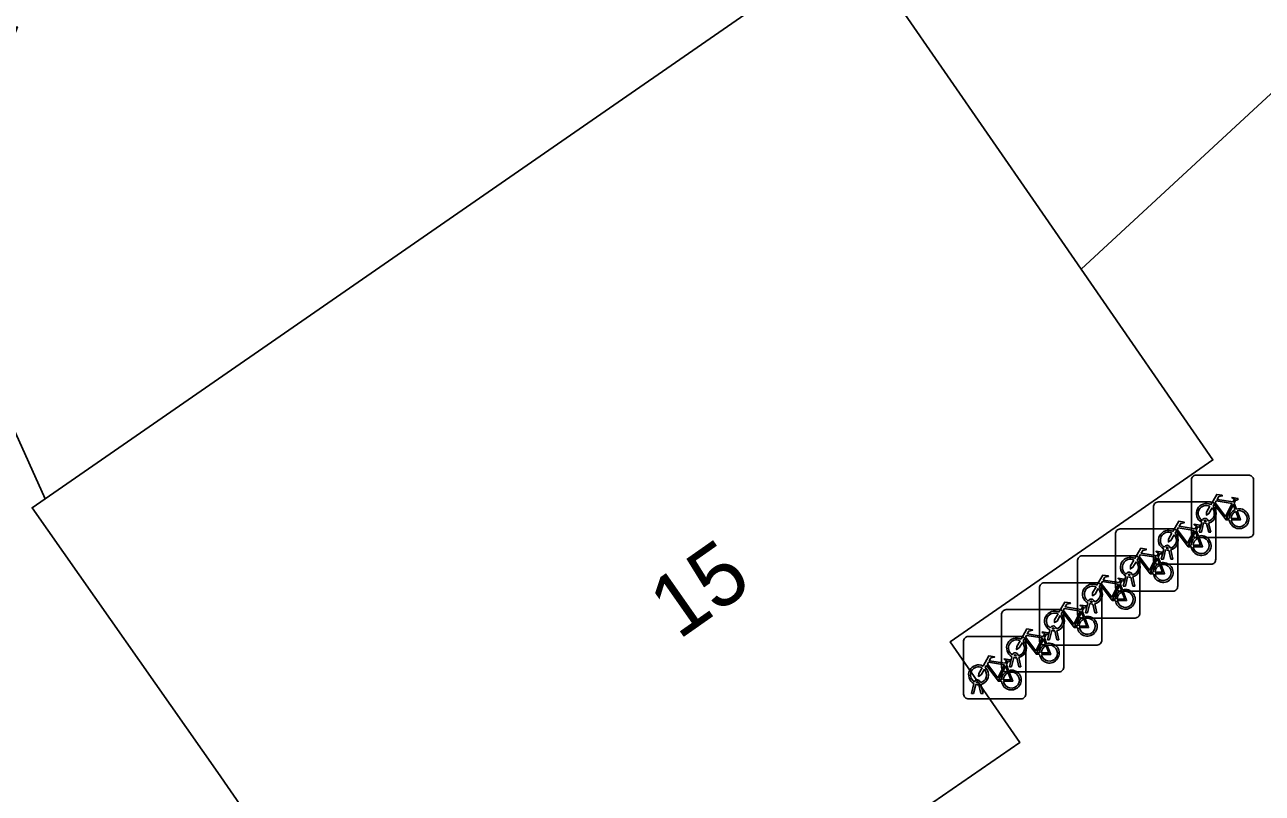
# Model space of a CAD drawing. Extents: x 162879 to 165540, y 384011 to 385181.
# Drawn here: x 164213.52 to 164233.38, y 384325.53 to 384337.86 of the extents above; entities that cross this region are included whole.
import ezdxf

# ---------------------------------------------------------------- set-up
doc = ezdxf.new("R2010")
doc.units = 0
for name, color, linetype in [('IMGEO_Erf', 7, 'Continuous'), ('IMGEO_Fietsenrek', 7, 'Continuous'), ('IMGEO_Pand', 7, 'Continuous'), ('IMGEO_Pand_nummerreeks', 7, 'Continuous'), ('IMGEO_Rijbaan_lokaal_open', 7, 'Continuous'), ('IMGEO_Voetpad_open', 7, 'Continuous')]:
    doc.layers.add(name, color=color, linetype=linetype)

msp = doc.modelspace()

# ---------------------------------------------------------------- linework, layer by layer
at = {"layer": 'IMGEO_Erf'}
msp.add_lwpolyline([(164209.583, 384341.792), (164211.048, 384337.129), (164213.396, 384337.828), (164212.717, 384336.087), (164212.001, 384334.337), (164212.479, 384333.28), (164213.844, 384330.259), (164226.813, 384339.238), (164229.747, 384334.996), (164230.475, 384333.944), (164246.201, 384348.47)], dxfattribs=at)
at = {"layer": 'IMGEO_Fietsenrek'}
for p, q in [((164232.245, 384329.713), (164232.245, 384330.554)), ((164232.245, 384330.554), (164232.245, 384329.713)), ((164232.32, 384330.638), (164233.161, 384330.638)), ((164233.161, 384330.638), (164232.32, 384330.638)), ((164233.245, 384330.563), (164233.245, 384329.722)), ((164233.245, 384329.722), (164233.245, 384330.563)), ((164231.636, 384329.282), (164231.636, 384330.123)), ((164231.636, 384330.123), (164231.636, 384329.282)), ((164231.711, 384330.207), (164232.552, 384330.207)), ((164232.552, 384330.207), (164231.711, 384330.207)), ((164232.636, 384330.132), (164232.636, 384329.291)), ((164232.636, 384329.291), (164232.636, 384330.132)), ((164232.932, 384330.187), (164232.968, 384330.092)), ((164232.372, 384329.722), (164232.411, 384329.882)), ((164232.441, 384329.87), (164232.406, 384329.722)), ((164232.483, 384329.894), (164232.482, 384329.898)), ((164232.524, 384329.722), (164232.49, 384329.864)), ((164232.514, 384329.905), (164232.515, 384329.898)), ((164232.522, 384329.868), (164232.557, 384329.722)), ((164231.026, 384328.85), (164231.026, 384329.691)), ((164231.026, 384329.691), (164231.026, 384328.85)), ((164231.101, 384329.775), (164231.942, 384329.775)), ((164231.942, 384329.775), (164231.101, 384329.775)), ((164232.026, 384329.7), (164232.026, 384328.859)), ((164232.026, 384328.859), (164232.026, 384329.7)), ((164232.323, 384329.756), (164232.359, 384329.661)), ((164232.406, 384329.722), (164232.372, 384329.722)), ((164232.557, 384329.722), (164232.524, 384329.722)), ((164231.763, 384329.291), (164231.802, 384329.451)), ((164231.874, 384329.463), (164231.873, 384329.467)), ((164231.905, 384329.474), (164231.906, 384329.467)), ((164233.17, 384329.638), (164232.329, 384329.638)), ((164232.329, 384329.638), (164233.17, 384329.638)), ((164230.417, 384328.419), (164230.417, 384329.26)), ((164230.417, 384329.26), (164230.417, 384328.419)), ((164230.492, 384329.344), (164231.333, 384329.344)), ((164231.333, 384329.344), (164230.492, 384329.344)), ((164231.417, 384329.269), (164231.417, 384328.428)), ((164231.417, 384328.428), (164231.417, 384329.269)), ((164231.713, 384329.324), (164231.749, 384329.229)), ((164231.797, 384329.291), (164231.763, 384329.291)), ((164231.832, 384329.439), (164231.797, 384329.291)), ((164231.915, 384329.291), (164231.881, 384329.433)), ((164231.913, 384329.437), (164231.948, 384329.291)), ((164231.948, 384329.291), (164231.915, 384329.291)), ((164232.561, 384329.207), (164231.72, 384329.207)), ((164231.72, 384329.207), (164232.561, 384329.207)), ((164229.882, 384328.912), (164230.723, 384328.912)), ((164230.723, 384328.912), (164229.882, 384328.912)), ((164231.104, 384328.893), (164231.14, 384328.798)), ((164231.153, 384328.859), (164231.192, 384329.019)), ((164231.187, 384328.859), (164231.153, 384328.859)), ((164231.222, 384329.007), (164231.187, 384328.859)), ((164231.264, 384329.031), (164231.263, 384329.035)), ((164231.305, 384328.859), (164231.271, 384329.001)), ((164231.295, 384329.042), (164231.296, 384329.035)), ((164231.303, 384329.005), (164231.338, 384328.859)), ((164231.338, 384328.859), (164231.305, 384328.859)), ((164229.807, 384327.987), (164229.807, 384328.828)), ((164229.807, 384328.828), (164229.807, 384327.987)), ((164230.807, 384328.837), (164230.807, 384327.996)), ((164230.807, 384327.996), (164230.807, 384328.837)), ((164231.951, 384328.775), (164231.11, 384328.775)), ((164231.11, 384328.775), (164231.951, 384328.775)), ((164229.273, 384328.481), (164230.114, 384328.481)), ((164230.114, 384328.481), (164229.273, 384328.481)), ((164230.494, 384328.461), (164230.53, 384328.366)), ((164230.544, 384328.428), (164230.583, 384328.588)), ((164230.613, 384328.576), (164230.578, 384328.428)), ((164230.655, 384328.6), (164230.654, 384328.604)), ((164230.696, 384328.428), (164230.662, 384328.57)), ((164230.686, 384328.611), (164230.687, 384328.604)), ((164230.694, 384328.574), (164230.729, 384328.428)), ((164229.198, 384327.556), (164229.198, 384328.397)), ((164229.198, 384328.397), (164229.198, 384327.556)), ((164230.198, 384328.406), (164230.198, 384327.565)), ((164230.198, 384327.565), (164230.198, 384328.406)), ((164231.342, 384328.344), (164230.501, 384328.344)), ((164230.501, 384328.344), (164231.342, 384328.344)), ((164230.578, 384328.428), (164230.544, 384328.428)), ((164230.729, 384328.428), (164230.696, 384328.428)), ((164229.934, 384327.996), (164229.973, 384328.156)), ((164230.003, 384328.144), (164229.968, 384327.996)), ((164230.045, 384328.168), (164230.044, 384328.172)), ((164230.086, 384327.996), (164230.052, 384328.138)), ((164230.076, 384328.179), (164230.077, 384328.172)), ((164230.084, 384328.142), (164230.119, 384327.996)), ((164228.588, 384327.124), (164228.588, 384327.965)), ((164228.588, 384327.965), (164228.588, 384327.124)), ((164228.663, 384328.049), (164229.504, 384328.049)), ((164229.504, 384328.049), (164228.663, 384328.049)), ((164229.588, 384327.974), (164229.588, 384327.133)), ((164229.588, 384327.133), (164229.588, 384327.974)), ((164229.885, 384328.03), (164229.921, 384327.935)), ((164230.732, 384327.912), (164229.891, 384327.912)), ((164229.891, 384327.912), (164230.732, 384327.912)), ((164229.968, 384327.996), (164229.934, 384327.996)), ((164230.119, 384327.996), (164230.086, 384327.996)), ((164229.325, 384327.565), (164229.364, 384327.725)), ((164229.394, 384327.713), (164229.359, 384327.565)), ((164229.436, 384327.737), (164229.435, 384327.741)), ((164229.477, 384327.565), (164229.443, 384327.707)), ((164229.467, 384327.748), (164229.468, 384327.741)), ((164229.475, 384327.711), (164229.51, 384327.565)), ((164229.275, 384327.598), (164229.311, 384327.503)), ((164230.123, 384327.481), (164229.282, 384327.481)), ((164229.282, 384327.481), (164230.123, 384327.481)), ((164229.359, 384327.565), (164229.325, 384327.565)), ((164229.51, 384327.565), (164229.477, 384327.565)), ((164228.715, 384327.133), (164228.754, 384327.293)), ((164228.784, 384327.281), (164228.749, 384327.133)), ((164228.826, 384327.305), (164228.825, 384327.309)), ((164228.867, 384327.133), (164228.833, 384327.275)), ((164228.857, 384327.316), (164228.858, 384327.309)), ((164228.865, 384327.279), (164228.9, 384327.133)), ((164228.749, 384327.133), (164228.715, 384327.133)), ((164228.9, 384327.133), (164228.867, 384327.133)), ((164229.513, 384327.049), (164228.672, 384327.049)), ((164228.672, 384327.049), (164229.513, 384327.049))]:
    msp.add_line(p, q, dxfattribs=at)
for points in [[(164232.558, 384330.164), (164232.653, 384330.328), (164232.739, 384330.314), (164232.741, 384330.305), (164232.685, 384330.294), (164232.658, 384330.249), (164232.914, 384330.208)], [(164232.914, 384330.208), (164232.939, 384330.257), (164232.933, 384330.261), (164232.91, 384330.265), (164232.898, 384330.272), (164232.897, 384330.275), (164232.899, 384330.28), (164232.994, 384330.265), (164232.996, 384330.255), (164232.986, 384330.242), (164232.974, 384330.236), (164232.96, 384330.242), (164232.932, 384330.187)], [(164232.579, 384330.112), (164232.527, 384330.022), (164232.487, 384329.997), (164232.488, 384330.044), (164232.543, 384330.138)], [(164232.854, 384329.92), (164232.804, 384329.92), (164232.613, 384330.171), (164232.594, 384330.139)], [(164232.901, 384330.183), (164232.644, 384330.224), (164232.627, 384330.195), (164232.794, 384329.975), (164232.901, 384330.183)], [(164232.949, 384330.085), (164232.919, 384330.162), (164232.81, 384329.944), (164232.853, 384329.944)], [(164232.883, 384329.944), (164233.003, 384329.943), (164232.959, 384330.057)], [(164232.979, 384330.064), (164233.034, 384329.919), (164232.884, 384329.919)], [(164231.949, 384329.733), (164232.044, 384329.897), (164232.13, 384329.883), (164232.132, 384329.874), (164232.076, 384329.863), (164232.049, 384329.818), (164232.305, 384329.777)], [(164232.305, 384329.777), (164232.33, 384329.826), (164232.324, 384329.83), (164232.301, 384329.834), (164232.289, 384329.841), (164232.288, 384329.844), (164232.29, 384329.849), (164232.385, 384329.834), (164232.387, 384329.824), (164232.377, 384329.811), (164232.365, 384329.805), (164232.351, 384329.811), (164232.323, 384329.756)], [(164231.97, 384329.681), (164231.918, 384329.591), (164231.878, 384329.566), (164231.879, 384329.613), (164231.934, 384329.707)], [(164232.245, 384329.489), (164232.195, 384329.489), (164232.004, 384329.74), (164231.985, 384329.708)], [(164232.292, 384329.752), (164232.035, 384329.793), (164232.018, 384329.764), (164232.185, 384329.544), (164232.292, 384329.752)], [(164232.34, 384329.654), (164232.31, 384329.731), (164232.201, 384329.513), (164232.244, 384329.513)], [(164231.339, 384329.301), (164231.434, 384329.465), (164231.52, 384329.451), (164231.522, 384329.442), (164231.466, 384329.431), (164231.439, 384329.386), (164231.695, 384329.345)], [(164232.274, 384329.513), (164232.394, 384329.512), (164232.35, 384329.626)], [(164232.37, 384329.633), (164232.425, 384329.488), (164232.275, 384329.488)], [(164231.36, 384329.249), (164231.308, 384329.159), (164231.268, 384329.134), (164231.269, 384329.181), (164231.324, 384329.275)], [(164231.635, 384329.057), (164231.585, 384329.057), (164231.394, 384329.308), (164231.375, 384329.276)], [(164231.682, 384329.32), (164231.425, 384329.361), (164231.408, 384329.332), (164231.575, 384329.112), (164231.682, 384329.32)], [(164231.73, 384329.222), (164231.7, 384329.299), (164231.591, 384329.081), (164231.634, 384329.081)], [(164231.695, 384329.345), (164231.72, 384329.394), (164231.714, 384329.398), (164231.691, 384329.402), (164231.679, 384329.409), (164231.678, 384329.412), (164231.68, 384329.417), (164231.775, 384329.402), (164231.777, 384329.392), (164231.767, 384329.379), (164231.755, 384329.373), (164231.741, 384329.379), (164231.713, 384329.324)], [(164231.664, 384329.081), (164231.784, 384329.08), (164231.74, 384329.194)], [(164231.76, 384329.201), (164231.815, 384329.056), (164231.665, 384329.056)], [(164230.73, 384328.87), (164230.825, 384329.034), (164230.911, 384329.02), (164230.913, 384329.011), (164230.857, 384329), (164230.83, 384328.955), (164231.086, 384328.914)], [(164231.026, 384328.626), (164230.976, 384328.626), (164230.785, 384328.877), (164230.766, 384328.845)], [(164231.073, 384328.889), (164230.816, 384328.93), (164230.799, 384328.901), (164230.966, 384328.681), (164231.073, 384328.889)], [(164231.121, 384328.791), (164231.091, 384328.868), (164230.982, 384328.65), (164231.025, 384328.65)], [(164231.086, 384328.914), (164231.111, 384328.963), (164231.105, 384328.967), (164231.082, 384328.971), (164231.07, 384328.978), (164231.069, 384328.981), (164231.071, 384328.986), (164231.166, 384328.971), (164231.168, 384328.961), (164231.158, 384328.948), (164231.146, 384328.942), (164231.132, 384328.948), (164231.104, 384328.893)], [(164230.751, 384328.818), (164230.699, 384328.728), (164230.659, 384328.703), (164230.66, 384328.75), (164230.715, 384328.844)], [(164231.055, 384328.65), (164231.175, 384328.649), (164231.131, 384328.763)], [(164231.151, 384328.77), (164231.206, 384328.625), (164231.056, 384328.625)], [(164230.12, 384328.438), (164230.215, 384328.602), (164230.301, 384328.588), (164230.303, 384328.579), (164230.247, 384328.568), (164230.22, 384328.523), (164230.476, 384328.482)], [(164230.463, 384328.457), (164230.206, 384328.498), (164230.189, 384328.469), (164230.356, 384328.249), (164230.463, 384328.457)], [(164230.476, 384328.482), (164230.501, 384328.531), (164230.495, 384328.535), (164230.472, 384328.539), (164230.46, 384328.546), (164230.459, 384328.549), (164230.461, 384328.554), (164230.556, 384328.539), (164230.558, 384328.529), (164230.548, 384328.516), (164230.536, 384328.51), (164230.522, 384328.516), (164230.494, 384328.461)], [(164230.141, 384328.386), (164230.089, 384328.296), (164230.049, 384328.271), (164230.05, 384328.318), (164230.105, 384328.412)], [(164230.416, 384328.194), (164230.366, 384328.194), (164230.175, 384328.445), (164230.156, 384328.413)], [(164230.511, 384328.359), (164230.481, 384328.436), (164230.372, 384328.218), (164230.415, 384328.218)], [(164230.445, 384328.218), (164230.565, 384328.217), (164230.521, 384328.331)], [(164230.541, 384328.338), (164230.596, 384328.193), (164230.446, 384328.193)], [(164229.511, 384328.007), (164229.606, 384328.171), (164229.692, 384328.157), (164229.694, 384328.148), (164229.638, 384328.137), (164229.611, 384328.092), (164229.867, 384328.051)], [(164229.854, 384328.026), (164229.597, 384328.067), (164229.58, 384328.038), (164229.747, 384327.818), (164229.854, 384328.026)], [(164229.867, 384328.051), (164229.892, 384328.1), (164229.886, 384328.104), (164229.863, 384328.108), (164229.851, 384328.115), (164229.85, 384328.118), (164229.852, 384328.123), (164229.947, 384328.108), (164229.949, 384328.098), (164229.939, 384328.085), (164229.927, 384328.079), (164229.913, 384328.085), (164229.885, 384328.03)], [(164229.532, 384327.955), (164229.48, 384327.865), (164229.44, 384327.84), (164229.441, 384327.887), (164229.496, 384327.981)], [(164229.807, 384327.763), (164229.757, 384327.763), (164229.566, 384328.014), (164229.547, 384327.982)], [(164229.902, 384327.928), (164229.872, 384328.005), (164229.763, 384327.787), (164229.806, 384327.787)], [(164229.836, 384327.787), (164229.956, 384327.786), (164229.912, 384327.9)], [(164229.932, 384327.907), (164229.987, 384327.762), (164229.837, 384327.762)], [(164228.901, 384327.575), (164228.996, 384327.739), (164229.082, 384327.725), (164229.084, 384327.716), (164229.028, 384327.705), (164229.001, 384327.66), (164229.257, 384327.619)], [(164229.257, 384327.619), (164229.282, 384327.668), (164229.276, 384327.672), (164229.253, 384327.676), (164229.241, 384327.683), (164229.24, 384327.686), (164229.242, 384327.691), (164229.337, 384327.676), (164229.339, 384327.666), (164229.329, 384327.653), (164229.317, 384327.647), (164229.303, 384327.653), (164229.275, 384327.598)], [(164228.922, 384327.523), (164228.87, 384327.433), (164228.83, 384327.408), (164228.831, 384327.455), (164228.886, 384327.549)], [(164229.197, 384327.331), (164229.147, 384327.331), (164228.956, 384327.582), (164228.937, 384327.55)], [(164229.244, 384327.594), (164228.987, 384327.635), (164228.97, 384327.606), (164229.137, 384327.386), (164229.244, 384327.594)], [(164229.292, 384327.496), (164229.262, 384327.573), (164229.153, 384327.355), (164229.196, 384327.355)], [(164229.226, 384327.355), (164229.346, 384327.354), (164229.302, 384327.468)], [(164229.322, 384327.475), (164229.377, 384327.33), (164229.227, 384327.33)]]:
    msp.add_lwpolyline(points, dxfattribs=at)
for centre, radius, start, end in [((164232.323, 384330.56), 0.0779, 92.4484, 184.2845), ((164232.323, 384330.56), 0.0779, 92.4484, 184.2845), ((164233.167, 384330.56), 0.0779, 2.4484, 94.2845), ((164233.167, 384330.56), 0.0779, 2.4484, 94.2845), ((164231.714, 384330.129), 0.0779, 92.4484, 184.2845), ((164231.714, 384330.129), 0.0779, 92.4484, 184.2845), ((164232.485, 384330.023), 0.159, 62.6766, 242.1369), ((164232.485, 384330.023), 0.129, 63.3192, 238.903), ((164232.485, 384330.023), 0.129, 283.6043, 43.4302), ((164232.485, 384330.023), 0.159, 283.5766, 46.6042), ((164232.558, 384330.129), 0.0779, 2.4484, 94.2845), ((164232.558, 384330.129), 0.0779, 2.4484, 94.2845), ((164233.012, 384329.939), 0.159, 113.3408, 178.3217), ((164233.012, 384329.939), 0.159, 187.0065, 105.7708), ((164233.012, 384329.939), 0.129, 113.923, 177.9556), ((164233.012, 384329.939), 0.129, 188.6715, 104.5883), ((164232.465, 384329.894), 0.0499, 12.8025, 158.6934), ((164232.485, 384330.023), 0.159, 253.9967, 271.7867), ((164232.465, 384329.894), 0.0174, 12.8025, 163.4502), ((164232.485, 384330.023), 0.129, 253.415, 269.0204), ((164231.104, 384329.697), 0.0779, 92.4484, 184.2845), ((164231.104, 384329.697), 0.0779, 92.4484, 184.2845), ((164231.876, 384329.592), 0.159, 62.6766, 242.1369), ((164231.876, 384329.592), 0.129, 63.3192, 238.903), ((164231.876, 384329.592), 0.129, 283.6043, 43.4302), ((164231.876, 384329.592), 0.159, 283.5766, 46.6042), ((164231.948, 384329.697), 0.0779, 2.4484, 94.2845), ((164231.948, 384329.697), 0.0779, 2.4484, 94.2845), ((164232.403, 384329.508), 0.159, 113.3408, 178.3217), ((164232.323, 384329.716), 0.0779, 182.4484, 274.2845), ((164232.323, 384329.716), 0.0779, 182.4484, 274.2845), ((164232.403, 384329.508), 0.159, 187.0065, 105.7708), ((164233.167, 384329.716), 0.0779, 272.4484, 4.2845), ((164233.167, 384329.716), 0.0779, 272.4484, 4.2845), ((164231.856, 384329.463), 0.0499, 12.8025, 158.6934), ((164231.856, 384329.463), 0.0174, 12.8025, 163.4502), ((164231.876, 384329.592), 0.129, 253.415, 269.0204), ((164232.403, 384329.508), 0.129, 113.923, 177.9556), ((164232.403, 384329.508), 0.129, 188.6715, 104.5883), ((164230.495, 384329.266), 0.0779, 92.4484, 184.2845), ((164230.495, 384329.266), 0.0779, 92.4484, 184.2845), ((164231.266, 384329.16), 0.159, 62.6766, 242.1369), ((164231.266, 384329.16), 0.129, 63.3192, 238.903), ((164231.266, 384329.16), 0.159, 283.5766, 46.6042), ((164231.339, 384329.266), 0.0779, 2.4484, 94.2845), ((164231.339, 384329.266), 0.0779, 2.4484, 94.2845), ((164231.714, 384329.285), 0.0779, 182.4484, 274.2845), ((164231.714, 384329.285), 0.0779, 182.4484, 274.2845), ((164231.876, 384329.592), 0.159, 253.9967, 271.7867), ((164232.558, 384329.285), 0.0779, 272.4484, 4.2845), ((164232.558, 384329.285), 0.0779, 272.4484, 4.2845), ((164231.246, 384329.031), 0.0499, 12.8025, 158.6934), ((164231.266, 384329.16), 0.129, 283.6043, 43.4302), ((164231.793, 384329.076), 0.159, 113.3408, 178.3217), ((164231.793, 384329.076), 0.159, 187.0065, 105.7708), ((164231.793, 384329.076), 0.129, 113.923, 177.9556), ((164231.793, 384329.076), 0.129, 188.6715, 104.5883), ((164229.885, 384328.834), 0.0779, 92.4484, 184.2845), ((164229.885, 384328.834), 0.0779, 92.4484, 184.2845), ((164230.657, 384328.729), 0.159, 62.6766, 242.1369), ((164230.657, 384328.729), 0.129, 63.3192, 238.903), ((164230.729, 384328.834), 0.0779, 2.4484, 94.2845), ((164230.729, 384328.834), 0.0779, 2.4484, 94.2845), ((164231.266, 384329.16), 0.159, 253.9967, 271.7867), ((164231.246, 384329.031), 0.0174, 12.8025, 163.4502), ((164231.266, 384329.16), 0.129, 253.415, 269.0204), ((164231.948, 384328.853), 0.0779, 272.4484, 4.2845), ((164231.948, 384328.853), 0.0779, 272.4484, 4.2845), ((164230.657, 384328.729), 0.129, 283.6043, 43.4302), ((164230.657, 384328.729), 0.159, 283.5766, 46.6042), ((164231.184, 384328.645), 0.159, 113.3408, 178.3217), ((164231.104, 384328.853), 0.0779, 182.4484, 274.2845), ((164231.104, 384328.853), 0.0779, 182.4484, 274.2845), ((164231.184, 384328.645), 0.159, 187.0065, 105.7708), ((164231.184, 384328.645), 0.129, 113.923, 177.9556), ((164231.184, 384328.645), 0.129, 188.6715, 104.5883), ((164229.276, 384328.403), 0.0779, 92.4484, 184.2845), ((164229.276, 384328.403), 0.0779, 92.4484, 184.2845), ((164230.12, 384328.403), 0.0779, 2.4484, 94.2845), ((164230.12, 384328.403), 0.0779, 2.4484, 94.2845), ((164230.637, 384328.6), 0.0499, 12.8025, 158.6934), ((164230.657, 384328.729), 0.159, 253.9967, 271.7867), ((164230.637, 384328.6), 0.0174, 12.8025, 163.4502), ((164230.657, 384328.729), 0.129, 253.415, 269.0204), ((164230.047, 384328.297), 0.159, 62.6766, 242.1369), ((164230.047, 384328.297), 0.129, 63.3192, 238.903), ((164230.047, 384328.297), 0.129, 283.6043, 43.4302), ((164230.047, 384328.297), 0.159, 283.5766, 46.6042), ((164230.574, 384328.213), 0.159, 113.3408, 178.3217), ((164230.574, 384328.213), 0.159, 187.0065, 105.7708), ((164230.495, 384328.422), 0.0779, 182.4484, 274.2845), ((164230.495, 384328.422), 0.0779, 182.4484, 274.2845), ((164230.574, 384328.213), 0.129, 113.923, 177.9556), ((164230.574, 384328.213), 0.129, 188.6715, 104.5883), ((164231.339, 384328.422), 0.0779, 272.4484, 4.2845), ((164231.339, 384328.422), 0.0779, 272.4484, 4.2845), ((164230.027, 384328.168), 0.0499, 12.8025, 158.6934), ((164230.047, 384328.297), 0.159, 253.9967, 271.7867), ((164230.027, 384328.168), 0.0174, 12.8025, 163.4502), ((164230.047, 384328.297), 0.129, 253.415, 269.0204), ((164228.666, 384327.971), 0.0779, 92.4484, 184.2845), ((164228.666, 384327.971), 0.0779, 92.4484, 184.2845), ((164229.438, 384327.866), 0.159, 62.6766, 242.1369), ((164229.438, 384327.866), 0.129, 63.3192, 238.903), ((164229.438, 384327.866), 0.129, 283.6043, 43.4302), ((164229.438, 384327.866), 0.159, 283.5766, 46.6042), ((164229.51, 384327.971), 0.0779, 2.4484, 94.2845), ((164229.51, 384327.971), 0.0779, 2.4484, 94.2845), ((164229.965, 384327.782), 0.159, 113.3408, 178.3217), ((164229.885, 384327.99), 0.0779, 182.4484, 274.2845), ((164229.885, 384327.99), 0.0779, 182.4484, 274.2845), ((164229.965, 384327.782), 0.159, 187.0065, 105.7708), ((164229.965, 384327.782), 0.129, 113.923, 177.9556), ((164229.965, 384327.782), 0.129, 188.6715, 104.5883), ((164230.729, 384327.99), 0.0779, 272.4484, 4.2845), ((164230.729, 384327.99), 0.0779, 272.4484, 4.2845), ((164229.418, 384327.737), 0.0499, 12.8025, 158.6934), ((164229.438, 384327.866), 0.159, 253.9967, 271.7867), ((164229.418, 384327.737), 0.0174, 12.8025, 163.4502), ((164229.438, 384327.866), 0.129, 253.415, 269.0204), ((164228.828, 384327.434), 0.159, 62.6766, 242.1369), ((164228.828, 384327.434), 0.129, 63.3192, 238.903), ((164228.828, 384327.434), 0.129, 283.6043, 43.4302), ((164228.828, 384327.434), 0.159, 283.5766, 46.6042), ((164229.355, 384327.35), 0.159, 113.3408, 178.3217), ((164229.355, 384327.35), 0.159, 187.0065, 105.7708), ((164229.276, 384327.559), 0.0779, 182.4484, 274.2845), ((164229.276, 384327.559), 0.0779, 182.4484, 274.2845), ((164229.355, 384327.35), 0.129, 113.923, 177.9556), ((164229.355, 384327.35), 0.129, 188.6715, 104.5883), ((164230.12, 384327.559), 0.0779, 272.4484, 4.2845), ((164230.12, 384327.559), 0.0779, 272.4484, 4.2845), ((164228.808, 384327.305), 0.0499, 12.8025, 158.6934), ((164228.828, 384327.434), 0.159, 253.9967, 271.7867), ((164228.808, 384327.305), 0.0174, 12.8025, 163.4502), ((164228.828, 384327.434), 0.129, 253.415, 269.0204), ((164228.666, 384327.127), 0.0779, 182.4484, 274.2845), ((164228.666, 384327.127), 0.0779, 182.4484, 274.2845), ((164229.51, 384327.127), 0.0779, 272.4484, 4.2845), ((164229.51, 384327.127), 0.0779, 272.4484, 4.2845)]:
    msp.add_arc(centre, radius, start, end, dxfattribs=at)
at = {"layer": 'IMGEO_Pand'}
msp.add_lwpolyline([(164228.374, 384327.966), (164232.592, 384330.883), (164230.475, 384333.944), (164229.747, 384334.996), (164226.813, 384339.238), (164213.844, 384330.259), (164213.634, 384330.114), (164216.614, 384325.869), (164218.506, 384323.135), (164219.459, 384321.757), (164223.747, 384324.723), (164224.845, 384323.136), (164226.229, 384324.093), (164226.594, 384324.346), (164227.627, 384325.06), (164227.941, 384325.277), (164229.492, 384326.35)], close=True, dxfattribs=at)
at = {"layer": 'IMGEO_Rijbaan_lokaal_open'}
msp.add_lwpolyline([(164218.506, 384323.135), (164216.614, 384325.869), (164213.634, 384330.114), (164213.844, 384330.259), (164212.479, 384333.28), (164203.816, 384330.52), (164202.923, 384333.426), (164202.612, 384334.391), (164201.371, 384334.006), (164201.693, 384333.063), (164202.605, 384330.213), (164195.444, 384327.906), (164192.693, 384330.245), (164192.51, 384331.254), (164189.377, 384329.607), (164193.903, 384324.871), (164194.961, 384321.055), (164195.118, 384320.488), (164195.17, 384320.304), (164197.375, 384321.087), (164203.221, 384314.419), (164204.087, 384314.791), (164211.876, 384318.811)], close=True, dxfattribs=at)
at = {"layer": 'IMGEO_Voetpad_open'}
msp.add_lwpolyline([(164246.201, 384348.47), (164230.475, 384333.944), (164232.592, 384330.883), (164228.374, 384327.966), (164229.492, 384326.35), (164227.941, 384325.277), (164228.685, 384324.106), (164228.324, 384323.865), (164227.627, 384325.06), (164226.594, 384324.346), (164227.331, 384323.168), (164226.976, 384322.915), (164226.229, 384324.093), (164224.845, 384323.136), (164223.747, 384324.723), (164219.459, 384321.757), (164218.506, 384323.135), (164211.876, 384318.811)], dxfattribs=at)

# ---------------------------------------------------------------- texts
at = {"layer": 'IMGEO_Pand_nummerreeks'}
msp.add_text('15', height=1, rotation=35.0249, dxfattribs=at).set_placement((164224.012, 384327.985))

doc.saveas('drawing.dxf')
